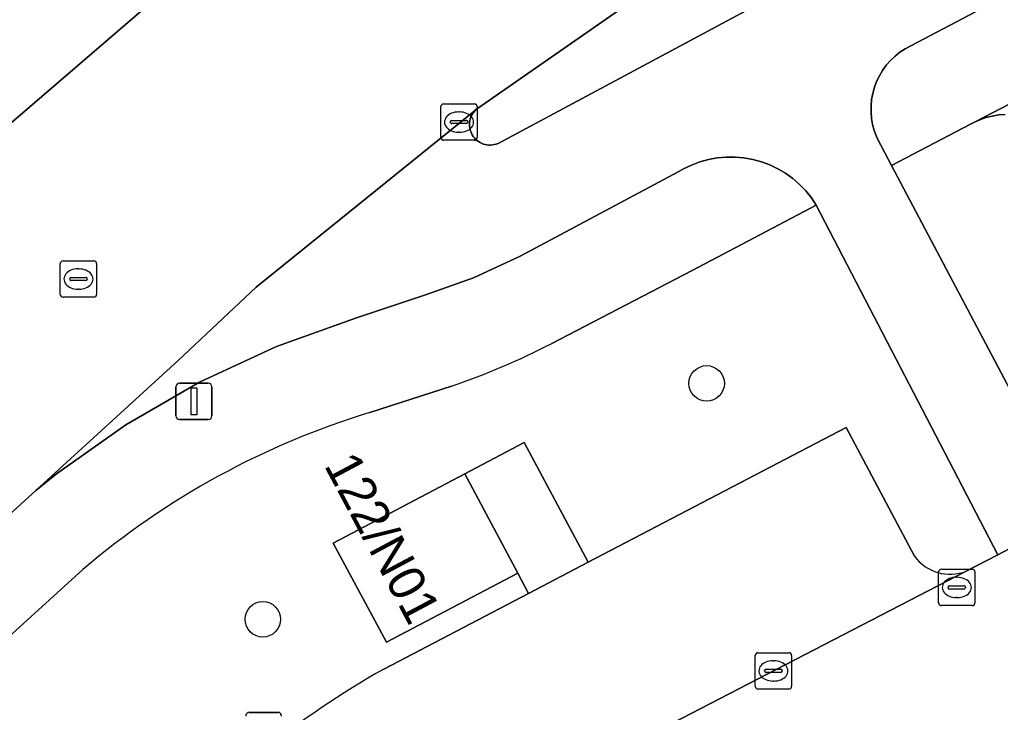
# Model space of a CAD drawing. Extents: x 160304 to 160955, y 383684 to 384161.
# Drawn here: x 160799.97 to 160827, y 383875.73 to 383894.83 of the extents above; entities that cross this region are included whole.
import ezdxf

# ---------------------------------------------------------------- set-up
doc = ezdxf.new("R2010")
doc.units = 0
for name, color, linetype in [('IMGEO_Boom', 7, 'Continuous'), ('IMGEO_Fietspad_open', 7, 'Continuous'), ('IMGEO_Groenvoorziening', 7, 'Continuous'), ('IMGEO_Kolk', 7, 'Continuous'), ('IMGEO_Lichtmast', 7, 'Continuous'), ('IMGEO_Pand', 7, 'Continuous'), ('IMGEO_Pand_nummerreeks', 7, 'Continuous'), ('IMGEO_Parkeervlak_open', 7, 'Continuous'), ('IMGEO_Rijbaan_lokaal_open', 7, 'Continuous'), ('IMGEO_Rioolput', 7, 'Continuous'), ('IMGEO_Voetpad_open', 7, 'Continuous')]:
    doc.layers.add(name, color=color, linetype=linetype)

msp = doc.modelspace()

# ---------------------------------------------------------------- linework, layer by layer
at = {"layer": 'IMGEO_Boom'}
for centre in [(160818.906, 383884.802), (160806.675, 383878.298)]:
    msp.add_circle(centre, 0.489, dxfattribs=at)
at = {"layer": 'IMGEO_Fietspad_open'}
for points in [[(160827.606, 383883.979), (160823.998, 383890.809), (160823.708, 383891.368), (160823.662, 383891.45), (160823.587, 383891.606), (160823.527, 383891.769), (160823.481, 383891.936), (160823.451, 383892.107), (160823.436, 383892.28), (160823.436, 383892.453), (160823.452, 383892.626), (160823.484, 383892.797), (160823.53, 383892.964), (160823.591, 383893.126), (160823.667, 383893.282), (160823.756, 383893.431), (160823.858, 383893.571), (160823.972, 383893.702), (160824.097, 383893.822), (160824.233, 383893.93), (160824.377, 383894.026), (160824.53, 383894.108), (160841.845, 383903.225)], [(160832.49, 383901.781), (160813.157, 383891.415), (160813.102, 383891.395), (160813.053, 383891.383), (160813.003, 383891.375), (160812.953, 383891.371), (160812.902, 383891.372), (160812.852, 383891.377), (160812.802, 383891.387), (160812.754, 383891.401), (160812.706, 383891.42), (160812.661, 383891.443), (160812.618, 383891.469), (160812.578, 383891.5), (160812.54, 383891.533), (160812.505, 383891.571), (160812.474, 383891.611), (160812.447, 383891.653), (160812.424, 383891.698), (160812.404, 383891.745), (160812.389, 383891.793), (160812.379, 383891.843), (160812.373, 383891.893), (160812.371, 383891.944), (160812.374, 383891.994), (160812.381, 383892.044), (160812.393, 383892.094), (160812.409, 383892.142), (160812.43, 383892.188), (160812.454, 383892.232), (160812.482, 383892.274), (160812.514, 383892.314), (160812.55, 383892.35), (160812.588, 383892.383), (160806.491, 383887.45), (160804.344, 383885.43), (160800.417, 383881.852), (160800.991, 383882.31), (160802.905, 383883.658), (160804.931, 383884.831), (160807.054, 383885.818), (160809.256, 383886.611), (160811.155, 383887.239), (160812.478, 383887.712), (160813.753, 383888.302), (160813.928, 383888.394), (160818.138, 383890.64), (160818.266, 383890.713), (160818.488, 383890.82), (160818.719, 383890.907), (160818.956, 383890.973), (160819.198, 383891.017), (160819.443, 383891.04), (160819.69, 383891.04), (160819.935, 383891.019), (160820.178, 383890.975), (160820.415, 383890.911), (160820.646, 383890.825), (160820.869, 383890.719), (160821.08, 383890.593), (160821.28, 383890.449), (160821.467, 383890.288), (160821.638, 383890.111), (160821.792, 383889.919), (160821.929, 383889.714), (160826.93, 383880.074), (160829.033, 383881.187)]]:
    msp.add_lwpolyline(points, dxfattribs=at)
at = {"layer": 'IMGEO_Groenvoorziening'}
for points in [[(160817.111, 383895.531), (160812.588, 383892.383), (160812.55, 383892.35), (160812.514, 383892.314), (160812.482, 383892.274), (160812.454, 383892.232), (160812.43, 383892.188), (160812.409, 383892.142), (160812.393, 383892.094), (160812.381, 383892.044), (160812.374, 383891.994), (160812.371, 383891.944), (160812.373, 383891.893), (160812.379, 383891.843), (160812.389, 383891.793), (160812.404, 383891.745), (160812.424, 383891.698), (160812.447, 383891.653), (160812.474, 383891.611), (160812.505, 383891.571), (160812.54, 383891.533), (160812.578, 383891.5), (160812.618, 383891.469), (160812.661, 383891.443), (160812.706, 383891.42), (160812.754, 383891.401), (160812.802, 383891.387), (160812.852, 383891.377), (160812.902, 383891.372), (160812.953, 383891.371), (160813.003, 383891.375), (160813.053, 383891.383), (160813.102, 383891.395), (160813.157, 383891.415), (160832.49, 383901.781)], [(160827.136, 383892.214), (160826.955, 383892.202), (160826.777, 383892.173), (160826.601, 383892.129), (160826.431, 383892.069), (160826.266, 383891.994), (160826.173, 383891.944), (160823.998, 383890.809), (160827.606, 383883.979)], [(160826.06, 383879.625), (160826.93, 383880.074), (160821.929, 383889.714), (160818.509, 383887.915), (160814.637, 383885.9)], [(160811.878, 383884.728), (160809.628, 383883.999)], [(160810.01, 383876.926), (160814.001, 383879.012), (160813.7, 383879.574), (160810.086, 383877.667), (160808.619, 383880.394), (160812.24, 383882.306), (160813.876, 383883.17), (160815.641, 383879.87), (160822.754, 383883.588), (160824.634, 383880.04)], [(160801.716, 383879.67), (160792.011, 383870.839)]]:
    msp.add_lwpolyline(points, dxfattribs=at)
for centre, radius, start, end in [((160805.199, 383904.284), 20.665, 288.856, 297.1747), ((160816.067, 383862.837), 22.12, 106.9221, 130.4478), ((160825.615, 383880.754), 1.214, 216.0569, 291.4906), ((160822.331, 383855.122), 25.044, 119.4703, 138.0157)]:
    msp.add_arc(centre, radius, start, end, dxfattribs=at)
at = {"layer": 'IMGEO_Kolk'}
for p, q in [((160811.583, 383891.579), (160811.583, 383892.431)), ((160811.658, 383892.505), (160812.51, 383892.505)), ((160812.584, 383892.431), (160812.584, 383891.579)), ((160812.071, 383892.285), (160812.096, 383892.285)), ((160811.842, 383891.999), (160811.842, 383892.011)), ((160812.28, 383891.962), (160811.882, 383891.962)), ((160811.885, 383892.048), (160812.283, 383892.048)), ((160812.326, 383892.011), (160812.326, 383891.999)), ((160812.094, 383891.725), (160812.069, 383891.725)), ((160812.51, 383891.505), (160811.658, 383891.505)), ((160820.246, 383876.45), (160820.246, 383877.302)), ((160820.321, 383877.376), (160821.173, 383877.376)), ((160821.247, 383877.302), (160821.247, 383876.45)), ((160820.548, 383876.919), (160820.946, 383876.919)), ((160820.734, 383877.156), (160820.759, 383877.156)), ((160820.505, 383876.87), (160820.505, 383876.882)), ((160820.943, 383876.833), (160820.545, 383876.833)), ((160820.989, 383876.882), (160820.989, 383876.87)), ((160821.173, 383876.376), (160820.321, 383876.376)), ((160820.757, 383876.596), (160820.732, 383876.596))]:
    msp.add_line(p, q, dxfattribs=at)
for points in [[(160811.583, 383891.579), (160811.583, 383892.431)], [(160811.658, 383892.505), (160812.51, 383892.505)], [(160812.584, 383892.431), (160812.584, 383891.579)], [(160812.51, 383891.505), (160811.658, 383891.505)], [(160820.246, 383876.45), (160820.246, 383877.302)], [(160820.321, 383877.376), (160821.173, 383877.376)], [(160821.247, 383877.302), (160821.247, 383876.45)], [(160821.173, 383876.376), (160820.321, 383876.376)]]:
    msp.add_lwpolyline(points, dxfattribs=at)
for centre, radius, start, end in [((160811.66, 383892.429), 0.0765, 91.552, 178.448), ((160811.66, 383892.429), 0.0765, 91.552, 178.448), ((160812.508, 383892.429), 0.0765, 1.552, 88.448), ((160812.508, 383892.429), 0.0765, 1.552, 88.448), ((160812.287, 383892.01), 0.0386, 1.7309, 96.639), ((160811.882, 383892.008), 0.0403, 85.8775, 175.7526), ((160811.879, 383891.998), 0.0366, 178.938, 274.7102), ((160812.283, 383892.005), 0.043, 264.8664, 352.4533), ((160811.66, 383891.581), 0.0765, 181.552, 268.448), ((160811.66, 383891.581), 0.0765, 181.552, 268.448), ((160812.508, 383891.581), 0.0765, 271.552, 358.448), ((160812.508, 383891.581), 0.0765, 271.552, 358.448), ((160820.323, 383877.3), 0.0765, 91.552, 178.448), ((160820.323, 383877.3), 0.0765, 91.552, 178.448), ((160821.171, 383877.3), 0.0765, 1.552, 88.448), ((160821.171, 383877.3), 0.0765, 1.552, 88.448), ((160820.545, 383876.879), 0.0403, 85.8775, 175.7526), ((160820.95, 383876.881), 0.0386, 1.7309, 96.639), ((160820.542, 383876.869), 0.0366, 178.938, 274.7102), ((160820.946, 383876.876), 0.043, 264.8664, 352.4533), ((160820.323, 383876.452), 0.0765, 181.552, 268.448), ((160820.323, 383876.452), 0.0765, 181.552, 268.448), ((160821.171, 383876.452), 0.0765, 271.552, 358.448), ((160821.171, 383876.452), 0.0765, 271.552, 358.448)]:
    msp.add_arc(centre, radius, start, end, dxfattribs=at)
for centre, major_axis, ratio, start_param, end_param in [((160812.07, 383892.005), (-0.387, 0.002), 0.722429, 4.712389, 7.853982), ((160812.095, 383892.005), (-0.39, 0.002), 0.717154, 1.570796, 4.712389), ((160820.733, 383876.876), (-0.387, 0.002), 0.722429, 4.712389, 7.853982), ((160820.758, 383876.876), (-0.39, 0.002), 0.717154, 1.570796, 4.712389)]:
    msp.add_ellipse(centre, major_axis=major_axis, ratio=ratio, start_param=start_param, end_param=end_param, dxfattribs=at)
at = {"layer": 'IMGEO_Lichtmast'}
for p, q in [((160804.383, 383884.807), (160805.173, 383884.807)), ((160805.173, 383884.807), (160804.383, 383884.807)), ((160804.283, 383883.907), (160804.283, 383884.707)), ((160804.283, 383884.707), (160804.283, 383883.907)), ((160805.273, 383884.707), (160805.273, 383883.907)), ((160805.273, 383883.907), (160805.273, 383884.707)), ((160805.173, 383883.807), (160804.383, 383883.807)), ((160804.383, 383883.807), (160805.173, 383883.807)), ((160806.304, 383875.732), (160807.094, 383875.732)), ((160807.094, 383875.732), (160806.304, 383875.732))]:
    msp.add_line(p, q, dxfattribs=at)
msp.add_lwpolyline([(160804.703, 383884.682), (160804.853, 383884.682), (160804.853, 383883.932), (160804.703, 383883.932), (160804.703, 383884.682)], dxfattribs=at)
for centre, start, end in [((160804.383, 383884.707), 90, 180), ((160804.383, 383884.707), 90, 180), ((160805.173, 383884.707), 0, 90), ((160805.173, 383884.707), 360, 90), ((160804.383, 383883.907), 180, 270), ((160804.383, 383883.907), 180, 270), ((160805.173, 383883.907), 270, 0), ((160805.173, 383883.907), 270, 0), ((160806.304, 383875.632), 90, 180), ((160806.304, 383875.632), 90, 180), ((160807.094, 383875.632), 0, 90), ((160807.094, 383875.632), 360, 90)]:
    msp.add_arc(centre, 0.1, start, end, dxfattribs=at)
at = {"layer": 'IMGEO_Pand'}
msp.add_lwpolyline([(160812.24, 383882.306), (160808.619, 383880.394), (160810.086, 383877.667), (160813.7, 383879.574)], close=True, dxfattribs=at)
at = {"layer": 'IMGEO_Parkeervlak_open'}
for points in [[(160824.634, 383880.04), (160822.754, 383883.588), (160815.641, 383879.87), (160814.001, 383879.012), (160810.01, 383876.926)], [(160811.236, 383871.885), (160813.247, 383872.992), (160826.06, 383879.625)]]:
    msp.add_lwpolyline(points, dxfattribs=at)
for centre, radius, start, end in [((160825.615, 383880.754), 1.214, 216.0569, 291.4906), ((160822.331, 383855.122), 25.044, 119.4703, 138.0157)]:
    msp.add_arc(centre, radius, start, end, dxfattribs=at)
at = {"layer": 'IMGEO_Rijbaan_lokaal_open'}
for points in [[(160796.899, 383889.554), (160803.345, 383895.079), (160802.929, 383895.102), (160802.405, 383895.178), (160801.89, 383895.3), (160801.389, 383895.468), (160800.904, 383895.68), (160800.439, 383895.934), (160800, 383896.229), (160799.775, 383896.403), (160799.385, 383896.75), (160799.028, 383897.13), (160798.706, 383897.54), (160794.639, 383904.019)], [(160759.485, 383857.081), (160779.737, 383867.831), (160779.795, 383867.863), (160779.949, 383867.937), (160780.109, 383867.996), (160780.274, 383868.041), (160780.442, 383868.071), (160780.612, 383868.086), (160780.783, 383868.086), (160780.953, 383868.07), (160781.121, 383868.04), (160781.245, 383868.005), (160789.328, 383871.488), (160789.367, 383871.552), (160789.683, 383871.981), (160790.036, 383872.381), (160797.285, 383879.019), (160798.938, 383880.511), (160800.417, 383881.852), (160804.344, 383885.43), (160806.491, 383887.45), (160812.588, 383892.383), (160817.111, 383895.531)], [(160803.345, 383895.079), (160796.899, 383889.554)], [(160838.794, 383834.046), (160838.877, 383835.537), (160838.932, 383835.729), (160840.538, 383851.736), (160840.858, 383854.826), (160841.141, 383858.403), (160829.033, 383881.187), (160826.93, 383880.074), (160826.06, 383879.625), (160813.247, 383872.992), (160811.236, 383871.885)]]:
    msp.add_lwpolyline(points, dxfattribs=at)
at = {"layer": 'IMGEO_Rioolput'}
for p, q in [((160801.095, 383887.252), (160801.095, 383888.104)), ((160801.17, 383888.178), (160802.022, 383888.178)), ((160802.096, 383888.104), (160802.096, 383887.252)), ((160801.583, 383887.958), (160801.608, 383887.958)), ((160801.354, 383887.672), (160801.354, 383887.684)), ((160801.792, 383887.635), (160801.394, 383887.635)), ((160801.397, 383887.721), (160801.795, 383887.721)), ((160801.838, 383887.684), (160801.838, 383887.672)), ((160801.606, 383887.398), (160801.581, 383887.398)), ((160802.022, 383887.178), (160801.17, 383887.178)), ((160825.374, 383879.676), (160826.226, 383879.676)), ((160825.299, 383878.75), (160825.299, 383879.602)), ((160825.787, 383879.456), (160825.812, 383879.456)), ((160826.3, 383879.602), (160826.3, 383878.75)), ((160825.558, 383879.17), (160825.558, 383879.182)), ((160825.996, 383879.133), (160825.598, 383879.133)), ((160825.601, 383879.219), (160825.999, 383879.219)), ((160826.042, 383879.182), (160826.042, 383879.17)), ((160825.81, 383878.896), (160825.785, 383878.896)), ((160826.226, 383878.676), (160825.374, 383878.676))]:
    msp.add_line(p, q, dxfattribs=at)
for points in [[(160801.095, 383887.252), (160801.095, 383888.104)], [(160801.17, 383888.178), (160802.022, 383888.178)], [(160802.096, 383888.104), (160802.096, 383887.252)], [(160802.022, 383887.178), (160801.17, 383887.178)], [(160825.374, 383879.676), (160826.226, 383879.676)], [(160825.299, 383878.75), (160825.299, 383879.602)], [(160826.3, 383879.602), (160826.3, 383878.75)], [(160826.226, 383878.676), (160825.374, 383878.676)]]:
    msp.add_lwpolyline(points, dxfattribs=at)
for centre, radius, start, end in [((160801.172, 383888.102), 0.0765, 91.552, 178.448), ((160801.172, 383888.102), 0.0765, 91.552, 178.448), ((160802.02, 383888.102), 0.0765, 1.552, 88.448), ((160802.02, 383888.102), 0.0765, 1.552, 88.448), ((160801.394, 383887.681), 0.0403, 85.8775, 175.7526), ((160801.391, 383887.671), 0.0366, 178.938, 274.7102), ((160801.795, 383887.678), 0.043, 264.8664, 352.4533), ((160801.799, 383887.683), 0.0386, 1.7309, 96.639), ((160801.172, 383887.254), 0.0765, 181.552, 268.448), ((160801.172, 383887.254), 0.0765, 181.552, 268.448), ((160802.02, 383887.254), 0.0765, 271.552, 358.448), ((160802.02, 383887.254), 0.0765, 271.552, 358.448), ((160825.376, 383879.6), 0.0765, 91.552, 178.448), ((160825.376, 383879.6), 0.0765, 91.552, 178.448), ((160826.224, 383879.6), 0.0765, 1.552, 88.448), ((160826.224, 383879.6), 0.0765, 1.552, 88.448), ((160825.598, 383879.179), 0.0403, 85.8775, 175.7526), ((160825.595, 383879.169), 0.0366, 178.938, 274.7102), ((160825.999, 383879.176), 0.043, 264.8664, 352.4533), ((160826.003, 383879.181), 0.0386, 1.7309, 96.639), ((160825.376, 383878.752), 0.0765, 181.552, 268.448), ((160825.376, 383878.752), 0.0765, 181.552, 268.448), ((160826.224, 383878.752), 0.0765, 271.552, 358.448), ((160826.224, 383878.752), 0.0765, 271.552, 358.448)]:
    msp.add_arc(centre, radius, start, end, dxfattribs=at)
for centre, major_axis, ratio, start_param, end_param in [((160801.582, 383887.678), (-0.387, 0.002), 0.722429, 4.712389, 7.853982), ((160801.607, 383887.678), (-0.39, 0.002), 0.717154, 1.570796, 4.712389), ((160825.786, 383879.176), (-0.387, 0.002), 0.722429, 4.712389, 7.853982), ((160825.811, 383879.176), (-0.39, 0.002), 0.717154, 1.570796, 4.712389)]:
    msp.add_ellipse(centre, major_axis=major_axis, ratio=ratio, start_param=start_param, end_param=end_param, dxfattribs=at)
at = {"layer": 'IMGEO_Voetpad_open'}
for points in [[(160841.845, 383903.225), (160824.53, 383894.108), (160824.377, 383894.026), (160824.233, 383893.93), (160824.097, 383893.822), (160823.972, 383893.702), (160823.858, 383893.571), (160823.756, 383893.431), (160823.667, 383893.282), (160823.591, 383893.126), (160823.53, 383892.964), (160823.484, 383892.797), (160823.452, 383892.626), (160823.436, 383892.453), (160823.436, 383892.28), (160823.451, 383892.107), (160823.481, 383891.936), (160823.527, 383891.769), (160823.587, 383891.606), (160823.662, 383891.45), (160823.708, 383891.368), (160823.998, 383890.809), (160826.173, 383891.944), (160826.266, 383891.994), (160829.798, 383893.824)], [(160829.798, 383893.824), (160826.266, 383891.994), (160826.431, 383892.069), (160826.601, 383892.129), (160826.777, 383892.173), (160826.955, 383892.202), (160827.136, 383892.214)], [(160814.637, 383885.9), (160818.509, 383887.915), (160821.929, 383889.714), (160821.792, 383889.919), (160821.638, 383890.111), (160821.467, 383890.288), (160821.28, 383890.449), (160821.08, 383890.593), (160820.869, 383890.719), (160820.646, 383890.825), (160820.415, 383890.911), (160820.178, 383890.975), (160819.935, 383891.019), (160819.69, 383891.04), (160819.443, 383891.04), (160819.198, 383891.017), (160818.956, 383890.973), (160818.719, 383890.907), (160818.488, 383890.82), (160818.266, 383890.713), (160818.138, 383890.64), (160813.928, 383888.394), (160813.753, 383888.302), (160812.478, 383887.712), (160811.155, 383887.239), (160809.256, 383886.611), (160807.054, 383885.818), (160804.931, 383884.831), (160802.905, 383883.658), (160800.991, 383882.31), (160800.417, 383881.852), (160798.938, 383880.511)], [(160809.628, 383883.999), (160811.878, 383884.728)], [(160792.011, 383870.839), (160801.716, 383879.67)]]:
    msp.add_lwpolyline(points, dxfattribs=at)
msp.add_lwpolyline([(160814.001, 383879.012), (160815.641, 383879.87), (160813.876, 383883.17), (160812.24, 383882.306), (160813.7, 383879.574)], close=True, dxfattribs=at)
for centre, radius, start, end in [((160805.199, 383904.284), 20.665, 288.856, 297.1747), ((160816.067, 383862.837), 22.12, 106.9221, 130.4478)]:
    msp.add_arc(centre, radius, start, end, dxfattribs=at)

# ---------------------------------------------------------------- texts
at = {"layer": 'IMGEO_Pand_nummerreeks'}
msp.add_text('122/N01', height=1, rotation=298.0402, dxfattribs=at).set_placement((160808.351, 383882.544))

doc.saveas('drawing.dxf')
